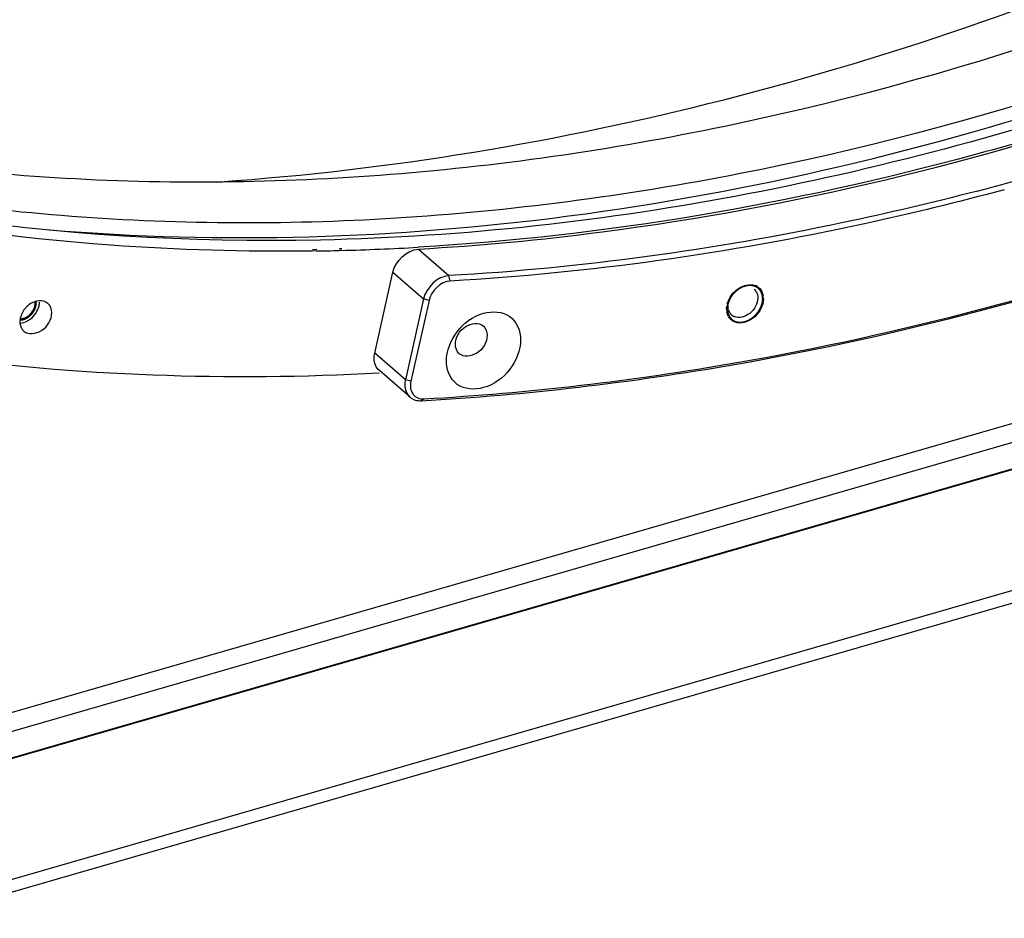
# Model space of a CAD drawing. Header units: millimetres. Extents: x 0 to 420, y 0 to 297.
# Tile 359 of 502: x 351 to 363, y 161 to 172. Entities that reach past the tile are written whole.
import ezdxf

# ---------------------------------------------------------------- set-up
doc = ezdxf.new("R2010")
doc.units = ezdxf.units.MM
doc.header["$LTSCALE"] = 23.1
doc.layers.get('0').update_dxf_attribs({"linetype": 'CONTINUOUS'})
doc.layers.add('02___PRT_ALL_AXES', color=7, linetype='CONTINUOUS')

msp = doc.modelspace()

# ---------------------------------------------------------------- linework, layer by layer
at = {"color": 7, "linetype": 'CONTINUOUS'}
for p, q in [((362.673, 169.855), (362.66, 169.851)), ((362.673, 169.855), (362.66, 169.851)), ((347.999, 162.655), (370.446, 169.135)), ((355.834, 169.145), (356.209, 168.82)), ((348.043, 162.434), (370.49, 168.913)), ((355.301, 167.872), (355.523, 168.863)), ((355.523, 168.863), (355.898, 168.538)), ((356.225, 168.754), (356.209, 168.82)), ((370.446, 168.565), (348.234, 162.153)), ((355.898, 168.538), (355.676, 167.547)), ((355.965, 168.518), (355.743, 167.528)), ((355.965, 168.518), (355.898, 168.538)), ((355.676, 167.547), (355.301, 167.872)), ((355.732, 167.333), (355.357, 167.658)), ((355.743, 167.528), (355.676, 167.547)), ((355.904, 167.313), (355.87, 167.29)), ((349.654, 161.088), (369.736, 166.885)), ((349.739, 160.959), (369.691, 166.719))]:
    msp.add_line(p, q, dxfattribs=at)
at = {"color": 3, "linetype": 'CONTINUOUS'}
msp.add_line((370.381, 168.556), (348.169, 162.144), dxfattribs=at)
at = {"color": 7, "linetype": 'CONTINUOUS'}
for centre, radius, start, end in [((353.53, 204.938), 36.255, 284.6072, 285.3905), ((359.902, 168.555), 0.154, 60.0508, 70.5842), ((359.867, 168.566), 0.118, 42.6069, 49.1303), ((359.864, 168.564), 0.122, 30.7879, 42.5451), ((359.875, 168.406), 0.269, 164.812, 172.0002), ((359.845, 168.541), 0.211, 359.9278, 8.5473), ((359.818, 168.41), 0.211, 179.9278, 188.5473), ((359.747, 168.429), 0.12, 229.1507, 240.9362), ((359.763, 168.394), 0.154, 207.6891, 218.2312), ((359.749, 168.432), 0.123, 240.917, 246.3579), ((355.884, 167.457), 0.144, 216.9549, 218.335)]:
    msp.add_arc(centre, radius, start, end, dxfattribs=at)
for points, knots in [([(353.41, 169.969), (355.486, 170.112), (359.723, 170.822), (365.926, 172.997), (371.949, 176.234), (375.679, 179.001), (377.463, 180.526)], [0, 0, 0, 0, 0.23396, 0.479862, 0.736111, 1, 1, 1, 1]), ([(343.786, 171.669), (344.976, 171.201), (347.479, 170.452), (351.426, 169.92), (355.552, 169.97), (361.292, 170.823), (368.519, 173.361), (373.795, 176.641), (376.308, 178.567)], [0, 0, 0, 0, 0.110691, 0.22497, 0.343508, 0.466632, 0.725895, 1, 1, 1, 1]), ([(376.888, 178.065), (374.375, 176.138), (369.099, 172.859), (361.872, 170.32), (356.132, 169.468), (352.006, 169.418), (348.059, 169.949), (345.556, 170.699), (344.366, 171.167)], [0, 0, 0, 0, 0.274105, 0.533368, 0.656492, 0.77503, 0.889309, 1, 1, 1, 1]), ([(351.317, 169.382), (353.429, 169.205), (357.831, 169.348), (364.411, 170.916), (370.912, 173.765), (374.97, 176.406), (376.921, 177.898)], [0, 0, 0, 0, 0.230791, 0.475272, 0.73256, 1, 1, 1, 1]), ([(355.87, 167.29), (357.154, 167.362), (362.507, 167.993), (367.68, 169.857), (371.311, 171.747)], [0, 0, 0, 0, 0.239193, 1, 1, 1, 1]), ([(355.904, 167.313), (357.186, 167.386), (362.524, 168.014), (367.685, 169.871), (371.307, 171.755)], [0, 0, 0, 0, 0.239204, 1, 1, 1, 1]), ([(355.834, 169.145), (356.586, 169.188), (359.674, 169.479), (362.715, 170.215), (364.936, 170.974)], [0, 0, 0, 0, 0.242864, 1, 1, 1, 1]), ([(362.66, 169.851), (362.121, 169.711), (359.999, 169.211), (357.829, 168.912), (356.209, 168.82)], [0, 0, 0, 0, 0.255502, 1, 1, 1, 1]), ([(363.005, 169.871), (362.439, 169.718), (360.211, 169.174), (357.928, 168.85), (356.225, 168.754)], [0, 0, 0, 0, 0.255766, 1, 1, 1, 1]), ([(344.687, 169.084), (346.347, 168.494), (349.885, 167.656), (353.512, 167.532), (355.353, 167.63)], [0, 0, 0, 0, 0.488707, 1, 1, 1, 1]), ([(359.615, 168.477), (359.636, 168.551), (359.726, 168.679), (359.889, 168.723), (359.953, 168.7)], [0, 0, 0, 0, 0.532682, 1, 1, 1, 1]), ([(359.988, 168.55), (359.988, 168.478), (359.917, 168.342), (359.759, 168.293), (359.7, 168.319)], [0, 0, 0, 0, 0.526209, 1, 1, 1, 1]), ([(360.054, 168.507), (360.043, 168.426), (359.954, 168.28), (359.779, 168.226), (359.71, 168.251)], [0, 0, 0, 0, 0.528387, 1, 1, 1, 1]), ([(360.057, 168.54), (360.057, 168.535), (360.056, 168.524), (360.055, 168.513), (360.054, 168.507)], [0, 0, 0, 0, 0.494449, 1, 1, 1, 1]), ([(356.177, 167.774), (356.177, 167.902), (356.286, 168.159), (356.588, 168.394), (356.987, 168.379), (357.086, 168.141), (357.086, 168.036)], [0, 0, 0, 0, 0.271497, 0.54949, 0.778708, 1, 1, 1, 1]), ([(359.606, 168.41), (359.606, 168.416), (359.607, 168.427), (359.608, 168.438), (359.609, 168.443)], [0, 0, 0, 0, 0.494449, 1, 1, 1, 1]), ([(356.287, 167.979), (356.287, 168.063), (356.373, 168.223), (356.574, 168.252), (356.629, 168.205)], [0, 0, 0, 0, 0.540244, 1, 1, 1, 1]), ([(356.676, 168.091), (356.676, 168.007), (356.59, 167.846), (356.388, 167.818), (356.334, 167.865)], [0, 0, 0, 0, 0.540244, 1, 1, 1, 1]), ([(357.086, 168.036), (357.086, 167.908), (356.977, 167.651), (356.674, 167.416), (356.276, 167.431), (356.177, 167.669), (356.177, 167.774)], [0, 0, 0, 0, 0.271497, 0.54949, 0.778708, 1, 1, 1, 1]), ([(355.357, 167.658), (355.316, 167.693), (355.286, 167.776), (355.296, 167.851), (355.301, 167.872)], [0, 0, 0, 0, 0.720765, 1, 1, 1, 1]), ([(355.676, 167.547), (355.671, 167.527), (355.661, 167.452), (355.691, 167.369), (355.732, 167.333)], [0, 0, 0, 0, 0.279235, 1, 1, 1, 1])]:
    msp.add_open_spline(points, degree=3, knots=knots, dxfattribs=at)
for points in [[(355.523, 168.863), (355.554, 168.999), (355.694, 169.137), (355.834, 169.145)], [(356.209, 168.82), (356.069, 168.812), (355.929, 168.675), (355.898, 168.538)], [(356.225, 168.754), (356.108, 168.747), (355.991, 168.632), (355.965, 168.518)], [(359.969, 168.626), (359.982, 168.604), (359.988, 168.576), (359.988, 168.55)], [(359.979, 168.688), (360.003, 168.674), (360.023, 168.653), (360.036, 168.628)], [(360.036, 168.628), (360.045, 168.611), (360.051, 168.592), (360.054, 168.572)], [(359.627, 168.323), (359.618, 168.34), (359.612, 168.359), (359.609, 168.379)], [(359.634, 168.391), (359.627, 168.408), (359.625, 168.426), (359.625, 168.445)], [(359.669, 168.338), (359.653, 168.352), (359.641, 168.371), (359.634, 168.391)], [(359.71, 168.251), (359.684, 168.26), (359.659, 168.277), (359.642, 168.299)], [(356.629, 168.205), (356.66, 168.178), (356.676, 168.132), (356.676, 168.091)], [(356.334, 167.865), (356.303, 167.892), (356.287, 167.938), (356.287, 167.979)], [(355.743, 167.528), (355.731, 167.476), (355.737, 167.413), (355.769, 167.371)], [(355.771, 167.368), (355.786, 167.35), (355.805, 167.335), (355.827, 167.326)], [(355.732, 167.333), (355.768, 167.301), (355.821, 167.287), (355.87, 167.29)], [(355.827, 167.326), (355.851, 167.315), (355.878, 167.311), (355.904, 167.313)]]:
    msp.add_open_spline(points, degree=3, dxfattribs=at)
at = {"color": 2, "linetype": 'CONTINUOUS'}
for points, knots in [([(360.048, 168.538), (360.048, 168.542), (360.047, 168.548), (360.046, 168.556), (360.045, 168.562), (360.045, 168.568), (360.044, 168.572), (360.044, 168.575), (360.044, 168.577), (360.044, 168.579), (360.043, 168.58), (360.043, 168.581), (360.043, 168.582), (360.043, 168.582), (360.043, 168.583), (360.042, 168.584), (360.042, 168.587), (360.041, 168.589), (360.039, 168.593), (360.038, 168.598), (360.035, 168.603), (360.034, 168.608), (360.032, 168.612), (360.031, 168.614), (360.031, 168.617), (360.03, 168.619), (360.03, 168.62), (360.029, 168.621), (360.029, 168.621), (360.029, 168.622), (360.028, 168.623), (360.027, 168.624), (360.026, 168.625), (360.025, 168.627), (360.023, 168.63), (360.02, 168.634), (360.017, 168.639), (360.014, 168.643), (360.012, 168.646), (360.01, 168.648), (360.009, 168.65), (360.008, 168.652), (360.007, 168.652), (360.006, 168.653), (360.006, 168.654), (360.006, 168.654), (360.006, 168.654), (360.005, 168.655), (360.004, 168.656), (360.003, 168.657), (360.001, 168.658), (359.998, 168.661), (359.994, 168.664), (359.99, 168.667), (359.986, 168.67), (359.983, 168.672), (359.981, 168.674), (359.979, 168.676), (359.977, 168.677), (359.976, 168.678), (359.975, 168.679), (359.975, 168.679), (359.974, 168.679), (359.974, 168.68), (359.973, 168.68), (359.972, 168.68), (359.97, 168.681), (359.969, 168.682), (359.966, 168.683), (359.961, 168.685), (359.956, 168.687), (359.951, 168.689), (359.946, 168.691), (359.943, 168.692), (359.941, 168.693), (359.94, 168.694), (359.939, 168.694), (359.938, 168.695), (359.937, 168.695), (359.936, 168.695), (359.934, 168.695), (359.932, 168.696), (359.929, 168.696), (359.926, 168.697), (359.922, 168.697), (359.917, 168.698), (359.911, 168.699), (359.906, 168.699), (359.902, 168.7), (359.899, 168.7), (359.897, 168.7), (359.896, 168.701), (359.895, 168.701), (359.895, 168.701), (359.894, 168.701), (359.894, 168.701), (359.892, 168.7), (359.89, 168.7), (359.886, 168.7), (359.883, 168.7), (359.879, 168.699), (359.874, 168.699), (359.867, 168.698), (359.861, 168.697), (359.856, 168.697), (359.853, 168.697), (359.852, 168.697), (359.851, 168.696), (359.85, 168.696), (359.849, 168.696), (359.848, 168.696), (359.847, 168.695), (359.844, 168.695), (359.842, 168.694), (359.839, 168.693), (359.834, 168.692), (359.829, 168.69), (359.822, 168.688), (359.817, 168.686), (359.813, 168.685), (359.809, 168.684), (359.807, 168.683), (359.805, 168.682), (359.804, 168.682), (359.803, 168.682), (359.801, 168.681), (359.799, 168.68), (359.797, 168.678), (359.793, 168.677), (359.789, 168.674), (359.782, 168.671), (359.771, 168.665), (359.763, 168.66), (359.759, 168.658)], [0, 0, 0, 0, 0.03125, 0.046875, 0.0625, 0.078125, 0.085938, 0.09375, 0.101562, 0.105469, 0.107422, 0.109375, 0.111328, 0.112305, 0.113281, 0.117188, 0.125, 0.132812, 0.140625, 0.15625, 0.171875, 0.1875, 0.195312, 0.203125, 0.210938, 0.214844, 0.21875, 0.220703, 0.222656, 0.224609, 0.226562, 0.230469, 0.234375, 0.242188, 0.25, 0.265625, 0.28125, 0.296875, 0.304688, 0.3125, 0.320312, 0.324219, 0.328125, 0.330078, 0.332031, 0.333008, 0.333984, 0.335938, 0.339844, 0.34375, 0.351562, 0.359375, 0.375, 0.390625, 0.40625, 0.414062, 0.421875, 0.429688, 0.4375, 0.441406, 0.443359, 0.444336, 0.445312, 0.447266, 0.449219, 0.453125, 0.457031, 0.460938, 0.46875, 0.484375, 0.5, 0.515625, 0.53125, 0.539062, 0.542969, 0.546875, 0.550781, 0.552734, 0.554688, 0.558594, 0.5625, 0.570312, 0.578125, 0.585938, 0.59375, 0.609375, 0.625, 0.640625, 0.648438, 0.65625, 0.660156, 0.664062, 0.666016, 0.666992, 0.667969, 0.669922, 0.671875, 0.679688, 0.6875, 0.695312, 0.703125, 0.71875, 0.734375, 0.75, 0.765625, 0.769531, 0.773438, 0.775391, 0.777344, 0.779297, 0.78125, 0.785156, 0.789062, 0.796875, 0.804688, 0.8125, 0.828125, 0.84375, 0.859375, 0.867188, 0.875, 0.882812, 0.886719, 0.888672, 0.890625, 0.894531, 0.898438, 0.90625, 0.914062, 0.921875, 0.9375, 0.96875, 1, 1, 1, 1]), ([(359.759, 168.658), (359.756, 168.656), (359.751, 168.653), (359.745, 168.648), (359.741, 168.646), (359.738, 168.644), (359.736, 168.642), (359.735, 168.641), (359.734, 168.64), (359.733, 168.639), (359.73, 168.637), (359.727, 168.635), (359.723, 168.631), (359.719, 168.627), (359.715, 168.624), (359.713, 168.623), (359.712, 168.622), (359.711, 168.621), (359.71, 168.619), (359.708, 168.618), (359.704, 168.613), (359.7, 168.609), (359.695, 168.604), (359.693, 168.601), (359.691, 168.6), (359.69, 168.599), (359.69, 168.598), (359.688, 168.596), (359.686, 168.594), (359.682, 168.588), (359.678, 168.583), (359.674, 168.579), (359.673, 168.577), (359.672, 168.575), (359.671, 168.574), (359.67, 168.573), (359.669, 168.571), (359.666, 168.567), (359.663, 168.562), (359.66, 168.557), (359.657, 168.553), (359.656, 168.551), (359.655, 168.55), (359.655, 168.549), (359.654, 168.548), (359.653, 168.547), (359.652, 168.545), (359.651, 168.541), (359.648, 168.537), (359.645, 168.53), (359.642, 168.525), (359.64, 168.522)], [0, 0, 0, 0, 0.0625, 0.09375, 0.125, 0.140625, 0.15625, 0.164062, 0.171875, 0.179688, 0.1875, 0.21875, 0.25, 0.28125, 0.3125, 0.320312, 0.328125, 0.335938, 0.34375, 0.359375, 0.375, 0.4375, 0.46875, 0.484375, 0.492188, 0.5, 0.507812, 0.515625, 0.53125, 0.5625, 0.625, 0.640625, 0.65625, 0.664062, 0.671875, 0.679688, 0.6875, 0.71875, 0.75, 0.78125, 0.8125, 0.820312, 0.828125, 0.832031, 0.835938, 0.84375, 0.859375, 0.875, 0.90625, 0.9375, 1, 1, 1, 1]), ([(351.028, 168.294), (351.03, 168.295), (351.035, 168.298), (351.042, 168.302), (351.048, 168.305), (351.052, 168.307), (351.055, 168.309), (351.056, 168.31), (351.058, 168.311), (351.059, 168.311), (351.06, 168.312), (351.061, 168.312), (351.061, 168.313), (351.062, 168.313), (351.064, 168.315), (351.067, 168.317), (351.071, 168.321), (351.076, 168.325), (351.08, 168.328), (351.083, 168.331), (351.086, 168.333), (351.088, 168.335), (351.09, 168.336), (351.09, 168.337), (351.091, 168.337), (351.092, 168.338), (351.092, 168.339), (351.094, 168.34), (351.096, 168.343), (351.099, 168.346), (351.103, 168.35), (351.106, 168.355), (351.11, 168.359), (351.113, 168.362), (351.114, 168.364), (351.116, 168.366), (351.117, 168.367), (351.118, 168.368), (351.119, 168.37), (351.12, 168.371), (351.121, 168.374), (351.123, 168.377), (351.125, 168.38), (351.127, 168.384), (351.13, 168.388), (351.132, 168.391), (351.134, 168.394), (351.135, 168.397), (351.136, 168.398), (351.137, 168.4), (351.138, 168.401), (351.138, 168.403), (351.139, 168.404), (351.14, 168.407), (351.141, 168.41), (351.144, 168.415), (351.146, 168.421), (351.148, 168.426), (351.149, 168.43), (351.15, 168.433), (351.151, 168.435), (351.151, 168.436), (351.152, 168.436), (351.152, 168.437), (351.152, 168.438), (351.152, 168.439), (351.152, 168.44), (351.153, 168.442), (351.153, 168.445), (351.154, 168.449), (351.155, 168.454), (351.156, 168.46), (351.157, 168.465), (351.158, 168.468), (351.158, 168.47), (351.159, 168.472), (351.159, 168.472), (351.159, 168.473), (351.159, 168.474), (351.159, 168.475), (351.159, 168.477), (351.158, 168.478), (351.158, 168.481), (351.158, 168.485), (351.158, 168.492), (351.158, 168.499), (351.158, 168.504), (351.158, 168.507)], [0, 0, 0, 0, 0.03125, 0.0625, 0.09375, 0.109375, 0.117188, 0.125, 0.132812, 0.136719, 0.140625, 0.142578, 0.144531, 0.148438, 0.15625, 0.171875, 0.1875, 0.21875, 0.234375, 0.25, 0.265625, 0.273438, 0.28125, 0.283203, 0.285156, 0.289062, 0.292969, 0.296875, 0.3125, 0.328125, 0.34375, 0.375, 0.390625, 0.40625, 0.414062, 0.421875, 0.429688, 0.433594, 0.4375, 0.445312, 0.453125, 0.46875, 0.484375, 0.5, 0.515625, 0.53125, 0.546875, 0.554688, 0.5625, 0.566406, 0.570312, 0.578125, 0.585938, 0.59375, 0.609375, 0.625, 0.65625, 0.671875, 0.6875, 0.703125, 0.707031, 0.710938, 0.714844, 0.716797, 0.71875, 0.722656, 0.726562, 0.734375, 0.75, 0.765625, 0.78125, 0.8125, 0.828125, 0.84375, 0.851562, 0.855469, 0.857422, 0.859375, 0.863281, 0.867188, 0.875, 0.882812, 0.890625, 0.90625, 0.9375, 0.96875, 1, 1, 1, 1]), ([(359.615, 168.413), (359.615, 168.41), (359.616, 168.404), (359.617, 168.398), (359.617, 168.393), (359.618, 168.387), (359.618, 168.383), (359.618, 168.38), (359.619, 168.377), (359.619, 168.375), (359.619, 168.374), (359.619, 168.373), (359.619, 168.372), (359.619, 168.372), (359.62, 168.371), (359.62, 168.369), (359.621, 168.367), (359.621, 168.365), (359.622, 168.362), (359.624, 168.358), (359.625, 168.354), (359.627, 168.349), (359.628, 168.345), (359.629, 168.342), (359.63, 168.34), (359.63, 168.338), (359.631, 168.336), (359.631, 168.336), (359.631, 168.335), (359.632, 168.335), (359.632, 168.334), (359.633, 168.333), (359.634, 168.331), (359.635, 168.329), (359.637, 168.327), (359.639, 168.323), (359.641, 168.319), (359.644, 168.315), (359.646, 168.312), (359.647, 168.309), (359.649, 168.308), (359.649, 168.307), (359.65, 168.306), (359.65, 168.305), (359.651, 168.304), (359.651, 168.304), (359.652, 168.303), (359.652, 168.303), (359.653, 168.302), (359.654, 168.301), (359.655, 168.3), (359.656, 168.299), (359.659, 168.297), (359.661, 168.294), (359.665, 168.291), (359.668, 168.288), (359.671, 168.285), (359.673, 168.283), (359.675, 168.282), (359.676, 168.281), (359.677, 168.28), (359.677, 168.279), (359.678, 168.279), (359.678, 168.278), (359.679, 168.278), (359.68, 168.278), (359.68, 168.277), (359.682, 168.277), (359.683, 168.276), (359.685, 168.275), (359.687, 168.273), (359.691, 168.272), (359.695, 168.269), (359.699, 168.267), (359.702, 168.265), (359.705, 168.264), (359.707, 168.263), (359.709, 168.262), (359.71, 168.261), (359.711, 168.261), (359.711, 168.261), (359.712, 168.261), (359.712, 168.26), (359.714, 168.26), (359.716, 168.26), (359.718, 168.259), (359.721, 168.258), (359.725, 168.257), (359.73, 168.256), (359.734, 168.255), (359.738, 168.254), (359.741, 168.253), (359.744, 168.253), (359.746, 168.252), (359.747, 168.252), (359.748, 168.252), (359.748, 168.251), (359.749, 168.252), (359.75, 168.251), (359.751, 168.251), (359.753, 168.251), (359.756, 168.251), (359.759, 168.251), (359.763, 168.251), (359.769, 168.251), (359.774, 168.251), (359.778, 168.251), (359.781, 168.251), (359.784, 168.251), (359.786, 168.251), (359.787, 168.251), (359.788, 168.251), (359.789, 168.251), (359.789, 168.251), (359.79, 168.251), (359.792, 168.251), (359.794, 168.252), (359.797, 168.252), (359.8, 168.253), (359.805, 168.254), (359.81, 168.255), (359.815, 168.256), (359.82, 168.257), (359.824, 168.257), (359.826, 168.258), (359.828, 168.258), (359.83, 168.259), (359.831, 168.259), (359.832, 168.259), (359.832, 168.259), (359.833, 168.26), (359.835, 168.26), (359.837, 168.261), (359.839, 168.262), (359.843, 168.263), (359.847, 168.265), (359.853, 168.267), (359.858, 168.269), (359.862, 168.271), (359.866, 168.272), (359.868, 168.273), (359.871, 168.274), (359.872, 168.275), (359.873, 168.275), (359.874, 168.275), (359.874, 168.276), (359.875, 168.276), (359.877, 168.277), (359.879, 168.278), (359.881, 168.28), (359.885, 168.282), (359.889, 168.284), (359.894, 168.287), (359.899, 168.29), (359.903, 168.293), (359.906, 168.295), (359.909, 168.296), (359.911, 168.297), (359.913, 168.298), (359.913, 168.299), (359.914, 168.299), (359.915, 168.3), (359.915, 168.3), (359.917, 168.301), (359.919, 168.303), (359.921, 168.305), (359.924, 168.307), (359.928, 168.311), (359.933, 168.314), (359.937, 168.318), (359.941, 168.321), (359.944, 168.324), (359.947, 168.326), (359.949, 168.327), (359.95, 168.329), (359.951, 168.329), (359.951, 168.33), (359.952, 168.33), (359.953, 168.331), (359.954, 168.332), (359.956, 168.334), (359.958, 168.337), (359.96, 168.34), (359.964, 168.344), (359.968, 168.348), (359.972, 168.353), (359.976, 168.357), (359.978, 168.36), (359.98, 168.362), (359.982, 168.364), (359.983, 168.365), (359.984, 168.366), (359.985, 168.367), (359.985, 168.367), (359.986, 168.368), (359.987, 168.369), (359.988, 168.372), (359.99, 168.374), (359.992, 168.377), (359.995, 168.382), (359.998, 168.387), (360.001, 168.392), (360.004, 168.396), (360.006, 168.399), (360.008, 168.402), (360.009, 168.404), (360.01, 168.405), (360.011, 168.406), (360.011, 168.407), (360.012, 168.408), (360.012, 168.408), (360.013, 168.41), (360.014, 168.412), (360.015, 168.415), (360.017, 168.419), (360.019, 168.423), (360.021, 168.428), (360.024, 168.434), (360.026, 168.438), (360.028, 168.442), (360.029, 168.445), (360.03, 168.447), (360.031, 168.448), (360.031, 168.449), (360.031, 168.45), (360.032, 168.451), (360.032, 168.452), (360.032, 168.453), (360.033, 168.455), (360.034, 168.458), (360.035, 168.462), (360.036, 168.466), (360.038, 168.472), (360.039, 168.477), (360.04, 168.482), (360.041, 168.486), (360.042, 168.488), (360.043, 168.491), (360.043, 168.492), (360.044, 168.493), (360.044, 168.494), (360.044, 168.495), (360.044, 168.496), (360.044, 168.497), (360.044, 168.499), (360.045, 168.502), (360.045, 168.506), (360.045, 168.51), (360.046, 168.518), (360.047, 168.527), (360.048, 168.534), (360.048, 168.538)], [0, 0, 0, 0, 0.015625, 0.023438, 0.03125, 0.039062, 0.046875, 0.050781, 0.054688, 0.058594, 0.060547, 0.061523, 0.0625, 0.063477, 0.064453, 0.066406, 0.070312, 0.074219, 0.078125, 0.085938, 0.09375, 0.101562, 0.109375, 0.113281, 0.117188, 0.121094, 0.123047, 0.124023, 0.125, 0.125977, 0.126953, 0.128906, 0.132812, 0.136719, 0.140625, 0.148438, 0.15625, 0.164062, 0.171875, 0.175781, 0.179688, 0.181641, 0.183594, 0.185547, 0.186523, 0.1875, 0.188477, 0.189453, 0.191406, 0.193359, 0.195312, 0.199219, 0.203125, 0.210938, 0.21875, 0.226562, 0.234375, 0.238281, 0.242188, 0.244141, 0.246094, 0.248047, 0.249023, 0.25, 0.250977, 0.251953, 0.253906, 0.255859, 0.257812, 0.261719, 0.265625, 0.273438, 0.28125, 0.289062, 0.296875, 0.300781, 0.304688, 0.308594, 0.310547, 0.311523, 0.3125, 0.313477, 0.314453, 0.316406, 0.320312, 0.324219, 0.328125, 0.335938, 0.34375, 0.351562, 0.359375, 0.363281, 0.367188, 0.371094, 0.373047, 0.374023, 0.375, 0.375977, 0.376953, 0.378906, 0.382812, 0.386719, 0.390625, 0.398438, 0.40625, 0.414062, 0.421875, 0.425781, 0.429688, 0.433594, 0.435547, 0.436523, 0.4375, 0.438477, 0.439453, 0.441406, 0.445312, 0.449219, 0.453125, 0.460938, 0.46875, 0.476562, 0.484375, 0.488281, 0.492188, 0.496094, 0.498047, 0.499023, 0.5, 0.500977, 0.501953, 0.503906, 0.507812, 0.511719, 0.515625, 0.523438, 0.53125, 0.539062, 0.546875, 0.550781, 0.554688, 0.558594, 0.560547, 0.561523, 0.5625, 0.563477, 0.564453, 0.566406, 0.570312, 0.574219, 0.578125, 0.585938, 0.59375, 0.601562, 0.609375, 0.613281, 0.617188, 0.621094, 0.623047, 0.624023, 0.625, 0.625977, 0.626953, 0.628906, 0.632812, 0.636719, 0.640625, 0.648438, 0.65625, 0.664062, 0.671875, 0.675781, 0.679688, 0.683594, 0.685547, 0.686523, 0.6875, 0.688477, 0.689453, 0.691406, 0.695312, 0.699219, 0.703125, 0.710938, 0.71875, 0.726562, 0.734375, 0.738281, 0.742188, 0.746094, 0.748047, 0.749023, 0.75, 0.750977, 0.751953, 0.753906, 0.757812, 0.761719, 0.765625, 0.773438, 0.78125, 0.789062, 0.796875, 0.800781, 0.804688, 0.808594, 0.810547, 0.811523, 0.8125, 0.813477, 0.814453, 0.816406, 0.820312, 0.824219, 0.828125, 0.835938, 0.84375, 0.851562, 0.859375, 0.863281, 0.867188, 0.871094, 0.873047, 0.874023, 0.875, 0.875977, 0.876953, 0.878906, 0.882812, 0.886719, 0.890625, 0.898438, 0.90625, 0.914062, 0.921875, 0.925781, 0.929688, 0.933594, 0.935547, 0.936523, 0.9375, 0.938477, 0.939453, 0.941406, 0.945312, 0.949219, 0.953125, 0.960938, 0.96875, 0.984375, 1, 1, 1, 1]), ([(359.64, 168.522), (359.64, 168.52), (359.638, 168.515), (359.635, 168.51), (359.634, 168.506), (359.633, 168.504), (359.632, 168.501), (359.631, 168.499), (359.63, 168.495), (359.629, 168.492), (359.628, 168.489), (359.627, 168.487), (359.626, 168.485), (359.625, 168.482), (359.624, 168.478), (359.623, 168.474), (359.623, 168.472), (359.622, 168.469), (359.622, 168.468), (359.621, 168.467), (359.621, 168.467), (359.621, 168.465), (359.621, 168.463), (359.62, 168.459), (359.619, 168.455), (359.618, 168.451), (359.618, 168.449), (359.618, 168.447), (359.617, 168.444), (359.617, 168.44), (359.616, 168.437), (359.616, 168.434), (359.616, 168.432), (359.616, 168.431), (359.616, 168.43), (359.616, 168.429), (359.616, 168.425), (359.615, 168.42), (359.615, 168.415), (359.615, 168.413)], [0, 0, 0, 0, 0.0625, 0.125, 0.15625, 0.171875, 0.1875, 0.21875, 0.25, 0.28125, 0.3125, 0.328125, 0.34375, 0.375, 0.40625, 0.4375, 0.46875, 0.484375, 0.492188, 0.5, 0.507812, 0.515625, 0.53125, 0.5625, 0.625, 0.65625, 0.671875, 0.6875, 0.71875, 0.75, 0.78125, 0.8125, 0.828125, 0.835938, 0.84375, 0.859375, 0.875, 0.9375, 1, 1, 1, 1]), ([(350.96, 168.278), (350.962, 168.278), (350.964, 168.278), (350.968, 168.278), (350.97, 168.278), (350.971, 168.278), (350.973, 168.278), (350.975, 168.279), (350.977, 168.279), (350.98, 168.279), (350.982, 168.279), (350.983, 168.28), (350.986, 168.28), (350.989, 168.281), (350.991, 168.281), (350.993, 168.282), (350.994, 168.282), (350.995, 168.282), (350.996, 168.282), (350.999, 168.283), (351.001, 168.284), (351.004, 168.284), (351.005, 168.285), (351.007, 168.285), (351.008, 168.286), (351.011, 168.287), (351.014, 168.288), (351.016, 168.289), (351.017, 168.289), (351.02, 168.29), (351.024, 168.292), (351.026, 168.293), (351.028, 168.294)], [0, 0, 0, 0, 0.0625, 0.125, 0.15625, 0.171875, 0.1875, 0.21875, 0.25, 0.3125, 0.328125, 0.34375, 0.375, 0.4375, 0.46875, 0.484375, 0.5, 0.515625, 0.53125, 0.5625, 0.625, 0.65625, 0.671875, 0.6875, 0.71875, 0.75, 0.8125, 0.828125, 0.84375, 0.875, 0.9375, 1, 1, 1, 1])]:
    msp.add_open_spline(points, degree=3, knots=knots, dxfattribs=at)
at = {"layer": '02___PRT_ALL_AXES', "color": 7, "linetype": 'CONTINUOUS'}
for p, q in [((354.587, 169.122), (354.533, 169.121)), ((354.591, 169.139), (354.537, 169.137)), ((354.894, 169.128), (354.864, 169.128)), ((354.899, 169.149), (354.87, 169.148))]:
    msp.add_line(p, q, dxfattribs=at)
for centre, radius, start, end in [((354.118, 198.59), 29.472, 270.9128, 271.4522), ((354.101, 199.133), 30.015, 271.5129, 273.3019), ((351.249, 168.228), 0.296, 127.6328, 137.3516), ((351.142, 168.255), 0.184, 179.9801, 185.1854), ((350.953, 168.467), 0.176, 289.5721, 294.4941)]:
    msp.add_arc(centre, radius, start, end, dxfattribs=at)
for points, knots in [([(364.935, 171.185), (361.635, 170.041), (354.976, 168.683), (348.181, 169.646), (345.183, 170.736)], [0, 0, 0, 0, 0.5226, 1, 1, 1, 1]), ([(364.924, 171), (364.169, 170.741), (361.208, 169.831), (358.126, 169.3), (355.83, 169.168)], [0, 0, 0, 0, 0.257631, 1, 1, 1, 1]), ([(354.533, 169.121), (353.711, 169.11), (350.534, 169.197), (347.364, 169.848), (345.156, 170.671)], [0, 0, 0, 0, 0.25847, 1, 1, 1, 1]), ([(351.026, 168.307), (351.063, 168.324), (351.126, 168.381), (351.149, 168.464), (351.144, 168.502)], [0, 0, 0, 0, 0.518096, 1, 1, 1, 1]), ([(351.192, 168.451), (351.194, 168.459), (351.196, 168.474), (351.197, 168.49), (351.197, 168.497)], [0, 0, 0, 0, 0.509074, 1, 1, 1, 1]), ([(351.005, 168.141), (351.059, 168.094), (351.261, 168.123), (351.347, 168.283), (351.347, 168.367)], [0, 0, 0, 0, 0.459695, 1, 1, 1, 1]), ([(350.963, 168.301), (350.961, 168.293), (350.959, 168.278), (350.958, 168.262), (350.958, 168.255)], [0, 0, 0, 0, 0.509074, 1, 1, 1, 1]), ([(350.962, 168.292), (350.966, 168.292), (350.983, 168.293), (351, 168.297), (351.012, 168.301)], [0, 0, 0, 0, 0.241066, 1, 1, 1, 1])]:
    msp.add_open_spline(points, degree=3, knots=knots, dxfattribs=at)
for points in [[(351.195, 168.514), (351.15, 168.511), (351.104, 168.49), (351.068, 168.462)], [(351.3, 168.481), (351.272, 168.505), (351.232, 168.516), (351.195, 168.514)], [(351.347, 168.367), (351.347, 168.409), (351.331, 168.454), (351.3, 168.481)], [(351.031, 168.428), (350.998, 168.393), (350.973, 168.348), (350.963, 168.301)], [(351.087, 168.29), (351.114, 168.31), (351.137, 168.336), (351.155, 168.364)], [(351.155, 168.364), (351.172, 168.39), (351.185, 168.42), (351.192, 168.451)], [(350.958, 168.238), (350.962, 168.202), (350.978, 168.165), (351.005, 168.141)], [(350.96, 168.239), (350.99, 168.241), (351.019, 168.25), (351.046, 168.264)], [(351.046, 168.264), (351.06, 168.271), (351.074, 168.28), (351.087, 168.29)]]:
    msp.add_open_spline(points, degree=3, dxfattribs=at)

doc.saveas('drawing.dxf')
